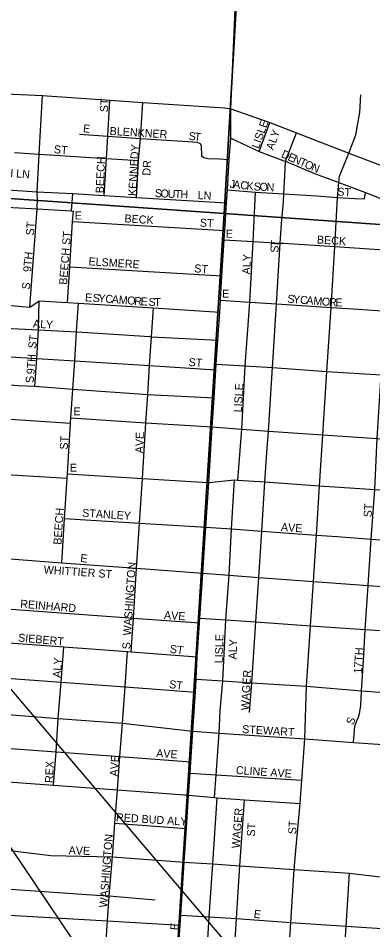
# Model space of a CAD drawing. Extents: x 0 to 34, y -6.2 to 22.
# Drawn here: x 7.379 to 7.798, y 16.383 to 17.461 of the extents above; entities that cross this region are included whole.
import ezdxf

# ---------------------------------------------------------------- set-up
doc = ezdxf.new("R2010")
doc.units = 0
for name, color, linetype in [('GM_X_City_Street', 7, 'Continuous'), ('GM_X_City_Street_Text', 7, 'Continuous'), ('GM_X_Section', 7, 'Continuous'), ('GM_X_US_Route', 7, 'Continuous'), ('SH_Data', 7, 'Continuous')]:
    doc.layers.add(name, color=color, linetype=linetype)

msp = doc.modelspace()

# ---------------------------------------------------------------- linework, layer by layer
at = {"layer": 'GM_X_City_Street'}
for points in [[(7.6308, 17.3541), (7.6308, 17.3541), (7.6365, 17.4901), (7.6349, 17.5204), (7.6385, 17.5903), (7.6407, 17.6338), (7.6418, 17.6555), (7.6455, 17.7106), (7.6457, 17.7146), (7.6492, 17.767), (7.6611, 17.906), (7.6611, 17.931)], [(7.7072, 16.4722), (7.7125, 16.5321), (7.7144, 16.56), (7.7181, 16.6088), (7.7203, 16.671), (7.7248, 16.7425), (7.7283, 16.7949), (7.7319, 16.8498), (7.7355, 16.9081), (7.7395, 16.9684), (7.7442, 17.0433), (7.7491, 17.1191), (7.7535, 17.191), (7.7567, 17.2491), (7.7584, 17.2666), (7.7592, 17.2744), (7.7703, 17.3016), (7.7783, 17.323), (7.7832, 17.3494), (7.7842, 17.3706)], [(7.4019, 17.2399), (7.4022, 17.2438), (7.4018, 17.2556), (7.4039, 17.3002), (7.4079, 17.3695)], [(7.481, 17.2514), (7.4836, 17.2951), (7.4853, 17.3216), (7.4878, 17.3641)], [(7.5193, 17.249), (7.5217, 17.2927), (7.5238, 17.319), (7.5266, 17.3615)], [(7.5666, 16.3249), (7.5706, 16.3882), (7.5716, 16.4001), (7.5756, 16.4629), (7.5781, 16.5028), (7.5806, 16.5422), (7.5825, 16.5682), (7.5834, 16.5817), (7.5858, 16.6177), (7.5889, 16.6639), (7.5897, 16.6794), (7.591, 16.7056), (7.5938, 16.7458), (7.5941, 16.7516), (7.5976, 16.8046), (7.6012, 16.8589), (7.6046, 16.912), (7.6086, 16.9777), (7.6109, 17.0119), (7.6131, 17.0451), (7.6135, 17.0519), (7.6153, 17.0801), (7.6175, 17.1135), (7.6184, 17.1277), (7.6202, 17.1564), (7.6228, 17.199), (7.6234, 17.2101), (7.6257, 17.2428), (7.6267, 17.258), (7.6287, 17.2941), (7.6305, 17.3194), (7.6308, 17.3541)], [(7.6642, 17.3036), (7.6767, 17.3377)], [(7.4517, 17.3238), (7.4853, 17.3216), (7.5238, 17.319), (7.58, 17.3151), (7.5908, 17.3143), (7.5946, 17.313), (7.5956, 17.3102), (7.5958, 17.2985), (7.5986, 17.2964), (7.6034, 17.2951), (7.6171, 17.2946), (7.6287, 17.2941)], [(7.6305, 17.3194), (7.6642, 17.3036), (7.6935, 17.2926)], [(7.6734, 16.9473), (7.6751, 16.9727), (7.6798, 17.0479), (7.6846, 17.1233), (7.6891, 17.1951), (7.6906, 17.2181), (7.6928, 17.2441), (7.6934, 17.2535), (7.6949, 17.2824), (7.6951, 17.292), (7.7081, 17.3255)], [(7.375, 17.3022), (7.4039, 17.3002), (7.4836, 17.2951), (7.5217, 17.2927)], [(7.6935, 17.2926), (7.6951, 17.292), (7.7294, 17.2775), (7.7584, 17.2666), (7.7899, 17.2548), (7.812, 17.2464)], [(7.7757, 16.6044), (7.7772, 16.6238), (7.7796, 16.63), (7.7816, 16.6344), (7.7829, 16.6386), (7.7843, 16.6479), (7.7852, 16.6655), (7.7874, 16.7012), (7.7896, 16.7381), (7.7932, 16.7901), (7.7966, 16.845), (7.801, 16.9036), (7.8038, 16.9639), (7.8084, 17.0391), (7.8131, 17.1148), (7.8176, 17.1868), (7.8212, 17.243), (7.8219, 17.2471), (7.8335, 17.2775)], [(6.9686, 17.2665), (6.984, 17.2655), (7.0028, 17.2643), (7.017, 17.2634), (7.0365, 17.2622), (7.0549, 17.2608), (7.0704, 17.2599), (7.0889, 17.2587), (7.108, 17.2566), (7.142, 17.2536), (7.1755, 17.2513), (7.1777, 17.2511), (7.2199, 17.2479), (7.2548, 17.2452), (7.2715, 17.2441), (7.2903, 17.2427), (7.3248, 17.2404), (7.3659, 17.2377), (7.4016, 17.2355), (7.4423, 17.2332), (7.4445, 17.233)], [(7.3668, 17.2583), (7.4018, 17.2556), (7.4437, 17.2536), (7.481, 17.2514), (7.5193, 17.249), (7.5522, 17.2471), (7.6257, 17.2428)], [(7.4423, 17.2332), (7.4437, 17.2536)], [(7.6267, 17.258), (7.6598, 17.2554), (7.6934, 17.2535), (7.7322, 17.2509), (7.7567, 17.2491), (7.7773, 17.2477), (7.7885, 17.2474), (7.7899, 17.2548)], [(7.6391, 16.9147), (7.6438, 16.9749), (7.6478, 17.0498), (7.6532, 17.1254), (7.6572, 17.1971), (7.6598, 17.2554)], [(7.393, 17.1195), (7.4016, 17.2355), (7.4019, 17.2399)], [(7.4375, 17.1248), (7.4403, 17.1672), (7.4436, 17.2205), (7.4445, 17.233)], [(7.4436, 17.2205), (7.6234, 17.2101)], [(7.6228, 17.199), (7.6572, 17.1971), (7.6891, 17.1951), (7.6928, 17.1949)], [(7.6928, 17.1949), (7.7535, 17.191), (7.8176, 17.1868), (7.8474, 17.1845), (7.8828, 17.1825)], [(7.4403, 17.1672), (7.6202, 17.1564)], [(7.0283, 17.1503), (7.0305, 17.1501), (7.0627, 17.148), (7.0676, 17.1476), (7.0828, 17.1466), (7.1083, 17.1451), (7.1456, 17.1431), (7.1731, 17.1413), (7.1785, 17.141), (7.213, 17.1388), (7.2239, 17.1382), (7.2478, 17.1369), (7.263, 17.1361), (7.2849, 17.1257), (7.292, 17.1252), (7.3149, 17.1242), (7.3569, 17.1221), (7.3666, 17.1217), (7.393, 17.1195), (7.4041, 17.127), (7.4375, 17.1248), (7.4504, 17.124), (7.5391, 17.1185), (7.6175, 17.1135)], [(7.3989, 17.0259), (7.4012, 17.0586), (7.4034, 17.0927), (7.4041, 17.127)], [(7.4308, 16.817), (7.4342, 16.8695), (7.4373, 16.9169), (7.4375, 16.922), (7.4413, 16.9822), (7.4417, 16.9884), (7.4439, 17.0222), (7.4461, 17.0558), (7.4483, 17.0902), (7.4504, 17.124)], [(7.6184, 17.1277), (7.6532, 17.1254), (7.6846, 17.1233), (7.7491, 17.1191), (7.781, 17.1169), (7.8094, 17.1151)], [(7.5129, 16.7116), (7.5156, 16.7515), (7.5192, 16.8105), (7.5227, 16.8638), (7.5261, 16.9166), (7.5303, 16.9824), (7.5324, 17.0161), (7.5347, 17.0502), (7.5369, 17.0844), (7.5391, 17.1185)], [(7.2339, 17.1003), (7.2685, 17.0993), (7.4034, 17.0927), (7.4483, 17.0902), (7.4548, 17.0898)], [(7.4548, 17.0898), (7.5351, 17.0846)], [(7.5351, 17.0846), (7.5369, 17.0844), (7.6153, 17.0801)], [(7.2732, 17.0667), (7.3081, 17.0647), (7.4012, 17.0586), (7.4461, 17.0558), (7.5347, 17.0502), (7.6131, 17.0451)], [(7.6135, 17.0519), (7.6478, 17.0498), (7.6798, 17.0479), (7.7442, 17.0433), (7.8084, 17.0391), (7.8408, 17.0368), (7.8737, 17.0346), (7.9358, 17.0305), (7.9994, 17.0263), (8.0646, 17.0224), (8.1274, 17.0182), (8.198, 17.0133), (8.2719, 17.0085), (8.3398, 17.004), (8.4202, 16.9983), (8.4995, 16.9928), (8.5687, 16.988), (8.6378, 16.9831)], [(7.2326, 17.0363), (7.2372, 17.036), (7.2784, 17.0333), (7.3132, 17.0312), (7.345, 17.0295), (7.3791, 17.0267), (7.3989, 17.0259), (7.4439, 17.0222), (7.5324, 17.0161), (7.6109, 17.0119)], [(6.8235, 16.9537), (6.871, 16.9608), (6.9159, 16.9668), (6.965, 16.9741), (7.0114, 16.9806), (7.057, 16.9873), (7.1013, 16.9934), (7.13, 16.9974), (7.1585, 17.0012), (7.1913, 16.9988), (7.2346, 16.996), (7.2812, 16.9929), (7.3116, 16.9909), (7.3413, 16.9888), (7.3763, 16.9863), (7.4413, 16.9822)], [(7.4417, 16.9884), (7.5303, 16.9824), (7.6024, 16.978)], [(7.6024, 16.978), (7.6086, 16.9777), (7.6438, 16.9749), (7.6751, 16.9727), (7.7395, 16.9684), (7.8038, 16.9639), (7.8362, 16.9618), (7.8691, 16.9598), (7.9316, 16.9556), (7.9939, 16.9515)], [(6.8316, 16.8982), (6.8792, 16.905), (6.924, 16.9116), (6.973, 16.9186), (7.0193, 16.9253), (7.0653, 16.9319), (7.1101, 16.9383), (7.138, 16.9422), (7.1655, 16.9462), (7.1679, 16.9341), (7.187, 16.9335), (7.2304, 16.9305), (7.277, 16.9275), (7.3069, 16.9255), (7.3368, 16.9236), (7.3716, 16.921), (7.4373, 16.9169)], [(7.6604, 16.7471), (7.6639, 16.7997), (7.6675, 16.8544), (7.671, 16.9127), (7.6734, 16.9473)], [(7.4375, 16.922), (7.5261, 16.9166), (7.5967, 16.9124)], [(7.5967, 16.9124), (7.6046, 16.912), (7.6349, 16.915), (7.6391, 16.9147), (7.671, 16.9127), (7.7355, 16.9081), (7.801, 16.9036), (7.8656, 16.8988), (7.9245, 16.8944)], [(7.6115, 16.5392), (7.6133, 16.5663), (7.617, 16.6156), (7.6182, 16.6418), (7.6211, 16.6775), (7.6248, 16.7493), (7.6286, 16.8023), (7.6314, 16.8572), (7.6349, 16.915)], [(7.4342, 16.8695), (7.5227, 16.8638), (7.5953, 16.8593)], [(7.5953, 16.8593), (7.6012, 16.8589), (7.6314, 16.8572), (7.6675, 16.8544), (7.7319, 16.8498), (7.7563, 16.848)], [(7.7563, 16.848), (7.7966, 16.845), (7.8617, 16.8402)], [(6.9932, 16.8085), (7.0351, 16.8147), (7.0813, 16.8211), (7.1258, 16.8275), (7.1541, 16.8316), (7.1825, 16.8354), (7.1881, 16.8351), (7.2231, 16.8324), (7.2497, 16.8304), (7.2689, 16.829), (7.2991, 16.8267), (7.3645, 16.8219), (7.4308, 16.817), (7.5192, 16.8105), (7.5976, 16.8046), (7.6286, 16.8023), (7.6639, 16.7997), (7.7283, 16.7949), (7.7932, 16.7901), (7.8581, 16.7854)], [(7.212, 16.7693), (7.2206, 16.7713), (7.2327, 16.7724), (7.2477, 16.7712), (7.2942, 16.7678), (7.3159, 16.7662), (7.3605, 16.763), (7.5156, 16.7515), (7.5938, 16.7458)], [(7.5941, 16.7516), (7.6248, 16.7493), (7.6604, 16.7471), (7.7248, 16.7425), (7.7896, 16.7381), (7.8547, 16.7337), (7.877, 16.7322), (7.9165, 16.7296), (7.9435, 16.7275)], [(7.6529, 16.6399), (7.6556, 16.675), (7.6604, 16.7471)], [(7.2066, 16.7342), (7.2447, 16.7314), (7.2912, 16.728), (7.3577, 16.723), (7.4332, 16.7174), (7.5087, 16.7119), (7.5129, 16.7116), (7.591, 16.7056)], [(7.4211, 16.5538), (7.424, 16.5935), (7.4266, 16.6328), (7.4301, 16.6757), (7.4332, 16.7174)], [(7.4804, 16.3299), (7.4847, 16.3935), (7.487, 16.4229), (7.4906, 16.4691), (7.4937, 16.5091), (7.4967, 16.5485), (7.4996, 16.5877), (7.5026, 16.6272), (7.5056, 16.6701), (7.5087, 16.7119)], [(7.2423, 16.6892), (7.3548, 16.6813), (7.4301, 16.6757), (7.5056, 16.6701), (7.5889, 16.6639)], [(7.5897, 16.6794), (7.6211, 16.6775), (7.6556, 16.675), (7.7203, 16.671), (7.7852, 16.6655), (7.8341, 16.6621), (7.8724, 16.6597), (7.9371, 16.6486), (8.0049, 16.6441), (8.0091, 16.646)], [(7.199, 16.6437), (7.2386, 16.6465), (7.3519, 16.6386), (7.4266, 16.6328), (7.5026, 16.6272), (7.5858, 16.6177), (7.617, 16.6156), (7.7181, 16.6088), (7.7757, 16.6044), (7.8688, 16.5981), (7.8853, 16.597), (7.9332, 16.5895), (8.0043, 16.5848)], [(7.3483, 16.5989), (7.3485, 16.5989), (7.424, 16.5935), (7.4996, 16.5877), (7.5834, 16.5817)], [(7.5825, 16.5682), (7.6133, 16.5663), (7.7144, 16.56)], [(7.3434, 16.5594), (7.3454, 16.5593), (7.4211, 16.5538), (7.4967, 16.5485), (7.576, 16.5425)], [(7.576, 16.5425), (7.5806, 16.5422), (7.6115, 16.5392), (7.6145, 16.539), (7.6468, 16.5367), (7.7125, 16.5321)], [(7.5626, 15.7167), (7.5666, 15.7855), (7.5703, 15.8461), (7.5739, 15.905), (7.5783, 15.9751), (7.5817, 16.0286), (7.5852, 16.0873), (7.5894, 16.1478), (7.5926, 16.2036), (7.5967, 16.26), (7.6004, 16.3184), (7.605, 16.398), (7.6093, 16.4607), (7.6145, 16.539)], [(7.6111, 15.9727), (7.6147, 16.0262), (7.6184, 16.0849), (7.6222, 16.1455), (7.6247, 16.2016), (7.6288, 16.258), (7.6321, 16.3162), (7.6375, 16.396), (7.6413, 16.4586), (7.6468, 16.5367)], [(6.8883, 16.5043), (6.9278, 16.5104), (6.9361, 16.5104), (6.9808, 16.5072), (7.0847, 16.4994), (7.1887, 16.4911), (7.2276, 16.4884), (7.3399, 16.4803), (7.4177, 16.4707), (7.4906, 16.4691), (7.5756, 16.4629), (7.5818, 16.4625)], [(7.4937, 16.5091), (7.5781, 16.5028)], [(7.675, 15.9681), (7.6782, 16.0219), (7.6819, 16.0807), (7.6859, 16.1413), (7.6889, 16.1974), (7.6924, 16.2538), (7.6964, 16.312), (7.7017, 16.3915), (7.7056, 16.4543), (7.7072, 16.4722)], [(7.5818, 16.4625), (7.6093, 16.4607), (7.6413, 16.4586), (7.7056, 16.4543), (7.7709, 16.4499), (7.8538, 16.4399), (7.9244, 16.4352), (7.926, 16.435), (8.0001, 16.43), (8.0911, 16.4282), (8.1572, 16.4193), (8.229, 16.4147), (8.231, 16.4146), (8.2365, 16.4143)], [(7.1749, 16.4448), (7.1855, 16.444), (7.2235, 16.4413), (7.3364, 16.4332), (7.4719, 16.4239)], [(7.7349, 15.8946), (7.7396, 15.9638), (7.7433, 16.0179), (7.7471, 16.0765), (7.7507, 16.1369), (7.7542, 16.1931), (7.758, 16.2491), (7.7619, 16.308), (7.767, 16.3873), (7.7709, 16.4499)], [(7.4719, 16.4239), (7.487, 16.4229), (7.5411, 16.4182)], [(7.1773, 16.4117), (7.1833, 16.4113), (7.3342, 16.4023), (7.4847, 16.3935), (7.5706, 16.3882)], [(7.5716, 16.4001), (7.605, 16.398), (7.6375, 16.396), (7.7017, 16.3915), (7.767, 16.3873), (7.8273, 16.3831)]]:
    msp.add_lwpolyline(points, dxfattribs=at)
at = {"layer": 'GM_X_Section'}
for points in [[(6.6812, 18.276), (6.6863, 18.2758), (7.1935, 18.2428), (7.6798, 18.2103), (7.6228, 17.2303), (6.6036, 17.3014)], [(8.198, 18.176), (8.1365, 17.1938), (7.6228, 17.2303), (7.6798, 18.2103)], [(8.1365, 17.1938), (8.0698, 16.171), (7.5576, 16.2055), (7.6228, 17.2303)]]:
    msp.add_lwpolyline(points, close=True, dxfattribs=at)
msp.add_lwpolyline([(6.6036, 17.3014), (7.6228, 17.2303), (7.5576, 16.2055), (6.6949, 16.2608), (6.6961, 16.4778), (6.6968, 16.5898), (6.6758, 16.6073), (6.6687, 16.6138), (6.6657, 16.6191), (6.6627, 16.6245), (6.6608, 16.6279), (6.6578, 16.6306), (6.651, 16.6344), (6.6359, 16.6428), (6.6197, 16.652)], dxfattribs=at)
at = {"layer": 'GM_X_US_Route'}
msp.add_lwpolyline([(6.9978, 17.3959), (7.0054, 17.395), (7.0192, 17.3941), (7.0235, 17.3937), (7.0263, 17.3936), (7.0455, 17.3927), (7.0636, 17.3913), (7.0792, 17.3903), (7.0976, 17.3893), (7.1668, 17.3847), (7.1836, 17.3837), (7.2813, 17.3776), (7.3733, 17.3712), (7.4079, 17.3695), (7.4878, 17.3641), (7.5266, 17.3615), (7.6231, 17.3553), (7.6308, 17.3541), (7.6767, 17.3377), (7.7081, 17.3255), (7.7703, 17.3016), (7.8335, 17.2775)], dxfattribs=at)
at = {"layer": 'SH_Data'}
msp.add_lwpolyline([(9.8345, 13.7654), (6.7618, 17.3841), (9.8345, 12.8156)], close=True, dxfattribs=at)

# ---------------------------------------------------------------- texts
at = {"layer": 'GM_X_City_Street_Text'}
for s, rotation, p in [('ST', 86.4254, (7.4853, 17.3497)), ('LISLE', 70.1437, (7.6637, 17.3061)), ('E', 352.8783, (7.4556, 17.3264)), ('BLENKNER', 356.5967, (7.4872, 17.3231)), ('ALY', 69.6732, (7.6807, 17.3046)), ('S', 354.719, (7.5805, 17.3172)), ('T', 352.3837, (7.5871, 17.3166)), ('ST', 356.4118, (7.4213, 17.3014)), ('KENNEDY', 86.5821, (7.5187, 17.2506)), ('BEECH', 87.5069, (7.4803, 17.2539)), ('D', 336.0064, (7.6895, 17.2971)), ('E', 336.0015, (7.6971, 17.2937)), ('N', 335.9865, (7.7032, 17.291)), ('T', 336.0215, (7.7108, 17.2876)), ('SOUTH LN', 354.8823, (7.3289, 17.2772)), ('DR', 86.989, (7.5355, 17.2747)), ('O', 335.9865, (7.7169, 17.2849)), ('N', 338.1962, (7.7249, 17.2813)), ('J', 353.8674, (7.6289, 17.2606)), ('A', 353.8644, (7.6331, 17.2601)), ('C', 353.869, (7.6414, 17.2592)), ('K', 353.9991, (7.6488, 17.2584)), ('S', 356.28, (7.6575, 17.2575)), ('O', 357.7973, (7.6645, 17.2571)), ('N', 357.8986, (7.6728, 17.2567)), ('S', 355.9533, (7.5405, 17.2497)), ('O', 356.8965, (7.5474, 17.2493)), ('U', 358.2251, (7.5559, 17.2488)), ('T', 358.2594, (7.5642, 17.2485)), ('H', 358.2729, (7.5709, 17.2483)), ('LN', 356.989, (7.5913, 17.2472)), ('ST', 356.4254, (7.7563, 17.2514)), ('E', 0, (7.4462, 17.2231)), ('ST', 86.4254, (7.3978, 17.2039)), ('BECK', 356.3498, (7.5047, 17.2197)), ('ST', 356.4118, (7.5938, 17.2147)), ('BEECH ST', 85.6003, (7.437, 17.1456)), ('E', 0, (7.6246, 17.2014)), ('T', 85.0208, (7.6871, 17.1902)), ('BECK', 356.3519, (7.7322, 17.1947)), ('S', 88.9618, (7.687, 17.1837)), ('9TH', 85.1041, (7.3945, 17.1606)), ('ELSMERE', 356.3656, (7.4622, 17.1689)), ('ALY', 88.0261, (7.6536, 17.158)), ('ST', 356.4254, (7.5872, 17.1606)), ('S', 82.8783, (7.3928, 17.1398)), ('E', 355.8988, (7.458, 17.1264)), ('S', 355.8871, (7.4672, 17.1257)), ('Y', 355.9057, (7.4738, 17.1253)), ('C', 355.8919, (7.4821, 17.1247)), ('A', 355.8879, (7.4896, 17.1241)), ('E', 0, (7.6204, 17.1306)), ('S', 355.4043, (7.6972, 17.1247)), ('Y', 355.4052, (7.7039, 17.1242)), ('M', 355.8806, (7.4979, 17.1235)), ('O', 355.894, (7.5079, 17.1228)), ('R', 355.9023, (7.5162, 17.1222)), ('E', 355.8716, (7.5237, 17.1217)), ('S', 356.949, (7.5331, 17.121)), ('T', 359.4427, (7.5402, 17.1206)), ('C', 355.3815, (7.7122, 17.1235)), ('A', 355.3981, (7.7196, 17.1229)), ('M', 355.4057, (7.728, 17.1223)), ('O', 355.4549, (7.7379, 17.1215)), ('R', 356.8676, (7.7465, 17.1208)), ('E', 357.643, (7.7541, 17.1204)), ('A', 354.5265, (7.3965, 17.0955)), ('L', 356.6588, (7.4051, 17.0947)), ('Y', 357.0881, (7.4119, 17.0943)), ('ST', 82.8783, (7.4003, 17.0698)), ('9TH', 86.7251, (7.3986, 17.0397)), ('ST', 356.4262, (7.5805, 17.0497)), ('S', 90, (7.3978, 17.0296)), ('LISLE', 86.9887, (7.6436, 16.9947)), ('E', 0, (7.4446, 16.9914)), ('ST', 86.4254, (7.4378, 16.9506)), ('AVE', 88.0188, (7.527, 16.9463)), ('E', 0, (7.4404, 16.9247)), ('ST', 86.4262, (7.797, 16.8706)), ('BEECH', 86.2704, (7.4303, 16.8381)), ('STANLEY', 356.369, (7.4547, 16.8714)), ('AVE', 356.0569, (7.6897, 16.8547)), ('E', 352.8783, (7.4523, 16.8181)), ('WHITTIER ST', 356.0548, (7.4092, 16.8043)), ('WASHINGTON', 86.3475, (7.5128, 16.7306)), ('REINHARD', 355.2359, (7.3814, 16.7639)), ('AVE', 356.0574, (7.5514, 16.7506)), ('SIEBERT', 354.8967, (7.3789, 16.7239)), ('LISLE', 88.4933, (7.6211, 16.698)), ('ALY', 88.0264, (7.6374, 16.7025)), ('S', 90, (7.512, 16.7146)), ('ST', 352.88, (7.5581, 16.7106)), ('17TH', 86.4258, (7.7853, 16.6856)), ('ALY', 86.0569, (7.4296, 16.6806)), ('WAGER', 86.6353, (7.652, 16.6422)), ('ST', 352.88, (7.5573, 16.6689)), ('S', 69.429, (7.7754, 16.6244)), ('STEWART', 356.5305, (7.6438, 16.6156)), ('AVE', 356.0569, (7.5422, 16.5872)), ('AVE', 86.0499, (7.497, 16.5639)), ('REX', 87.9557, (7.4204, 16.5563)), ('CLINE AVE', 356.081, (7.6364, 16.5672)), ('RED BUD ALY', 356.3082, (7.4947, 16.5114)), ('WAGER', 85.5135, (7.6411, 16.4789)), ('ST', 86.4126, (7.659, 16.4929)), ('ST', 86.4254, (7.7078, 16.4956)), ('WASHINGTON', 85.6021, (7.4845, 16.4088)), ('AVE', 358.0261, (7.4388, 16.4722)), ('E', 352.8783, (7.6573, 16.3972)), ('E', 85.377, (7.5685, 16.3821))]:
    msp.add_text(s, height=0.00947, rotation=rotation, dxfattribs=at).set_placement(p)

doc.saveas('drawing.dxf')
